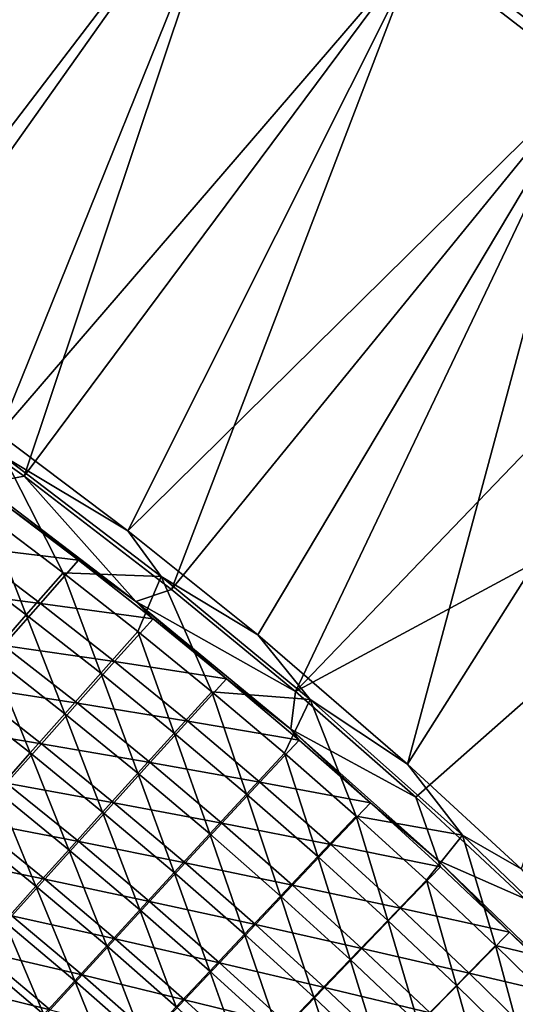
# Model space of a CAD drawing. Header units: metres. Extents: x 0 to 1400, y -1400 to 0.
# Tile 335 of 346: x 1152 to 1191, y -191 to -114. Entities that reach past the tile are written whole.
import ezdxf

# ---------------------------------------------------------------- set-up
doc = ezdxf.new("R2010")
doc.units = ezdxf.units.M

msp = doc.modelspace()

# ---------------------------------------------------------------- linework, layer by layer
at = {"layer": 'None'}
for points in [[(1183.39563, -108.437645), (1196.6073, -118.628517), (1290.58252, -7.263255)], [(1197.113159, -118.04203, -3), (1183.887207, -107.838615, -3), (1290.58313, -7.263255, -3)], [(1156.371094, -88.90094, -3), (1127.97998, -130.750443, -32.127945), (1142.121826, -80.183357, -3)], [(1141.674805, -80.81839), (1126.619507, -131.659164, -29.542799), (1155.908936, -89.524254)], [(1139.584961, -138.304794, -32.127876), (1127.97998, -130.750443, -32.127945), (1156.371094, -88.90094, -3)], [(1170.299805, -98.121864, -3), (1139.584961, -138.304794, -32.127876), (1156.371094, -88.90094, -3)], [(1126.619507, -131.659164, -29.542799), (1140.182861, -140.514282, -29.542719), (1155.908936, -89.524254)], [(1155.908936, -89.524254), (1140.182861, -140.514282, -29.542719), (1169.822754, -98.733185)], [(1150.873535, -146.218506, -32.127827), (1139.584961, -138.304794, -32.127876), (1170.299805, -98.121864, -3)], [(1183.887207, -107.838615, -3), (1150.873535, -146.218506, -32.127827), (1170.299805, -98.121864, -3)], [(1140.182861, -140.514282, -29.542719), (1152.828125, -149.50354, -29.542665), (1169.822754, -98.733185)], [(1169.822754, -98.733185), (1152.828125, -149.50354, -29.542665), (1183.39563, -108.437645)], [(1160.899658, -153.749222, -32.1278), (1150.873535, -146.218506, -32.127827), (1183.887207, -107.838615, -3)], [(1197.113159, -118.04203, -3), (1160.899658, -153.749222, -32.1278), (1183.887207, -107.838615, -3)], [(1152.828125, -149.50354, -29.542665), (1164.291504, -158.317215, -29.542643), (1183.39563, -108.437645)], [(1183.39563, -108.437645), (1164.291504, -158.317215, -29.542643), (1196.6073, -118.628517)], [(1197.113159, -118.04203, -3), (1170.98877, -161.840332, -32.127796), (1160.899658, -153.749222, -32.1278)], [(1182.628662, -171.86882, -32.127834), (1170.98877, -161.840332, -32.127796), (1197.113159, -118.04203, -3)], [(1209.957886, -128.721237, -3), (1182.628662, -171.86882, -32.127834), (1197.113159, -118.04203, -3)], [(1164.291504, -158.317215, -29.542643), (1173.908569, -166.240158, -29.542652), (1196.6073, -118.628517)], [(1196.6073, -118.628517), (1173.908569, -166.240158, -29.542652), (1209.437866, -129.294922)], [(1191.453247, -180.010986, -32.127899), (1182.628662, -171.86882, -32.127834), (1209.957886, -128.721237, -3)], [(1173.908569, -166.240158, -29.542652), (1221.869019, -140.424728), (1209.437866, -129.294922)], [(1149.55542, -150.12262, -30.950741), (1152.828125, -149.50354, -29.542665), (1140.182861, -140.514282, -29.542719)], [(1173.908569, -166.240158, -29.542652), (1183.265137, -174.450195, -29.542692), (1221.869019, -140.424728)], [(1183.265137, -174.450195, -29.542692), (1191.704468, -182.314468, -29.542763), (1221.869019, -140.424728)], [(1150.873535, -146.218506, -32.127827), (1160.899658, -153.749222, -32.1278), (1151.264648, -147.97139, -32.845329)], [(1149.952271, -152.550491, -60.62534), (1151.264648, -147.97139, -32.845329), (1155.854614, -157.010361, -60.625004)], [(1151.264648, -147.97139, -32.845329), (1160.899658, -153.749222, -32.1278), (1163.487427, -157.306274, -32.845173)], [(1151.264648, -147.97139, -32.845329), (1163.487427, -157.306274, -32.845173), (1155.854614, -157.010361, -60.625004)], [(1149.55542, -150.12262, -30.950741), (1161.511597, -159.230621, -30.954157), (1152.828125, -149.50354, -29.542665)], [(1161.511597, -159.230621, -30.954157), (1164.291504, -158.317215, -29.542643), (1152.828125, -149.50354, -29.542665)], [(1161.511597, -159.230621, -30.954157), (1149.55542, -150.12262, -30.950741), (1151.162964, -151.575104, -32.354916)], [(1157.046021, -156.024658, -32.355022), (1151.162964, -151.575104, -32.354916), (1148.235962, -154.96553, -60.150478)], [(1157.046021, -156.024658, -32.355022), (1161.511597, -159.230621, -30.954157), (1151.162964, -151.575104, -32.354916)], [(1149.952271, -152.550491, -60.62534), (1152.994629, -160.2733, -88.435326), (1147.121948, -155.841583, -88.436134)], [(1149.952271, -152.550491, -60.62534), (1155.854614, -157.010361, -60.625004), (1152.994629, -160.2733, -88.435326)], [(1160.899658, -153.749222, -32.1278), (1170.98877, -161.840332, -32.127796), (1163.487427, -157.306274, -32.845173)], [(1154.089966, -159.385574, -60.150116), (1148.235962, -154.96553, -60.150478), (1145.405884, -158.259018, -87.972748)], [(1154.089966, -159.385574, -60.150116), (1157.046021, -156.024658, -32.355022), (1148.235962, -154.96553, -60.150478)], [(1147.121948, -155.841583, -88.436134), (1152.994629, -160.2733, -88.435326), (1150.229004, -163.442429, -116.284172)], [(1162.847046, -160.580963, -32.355122), (1157.046021, -156.024658, -32.355022), (1154.089966, -159.385574, -60.150116)], [(1161.511597, -159.230621, -30.954157), (1157.046021, -156.024658, -32.355022), (1162.847046, -160.580963, -32.355122)], [(1155.854614, -157.010361, -60.625004), (1158.785034, -164.813461, -88.434616), (1152.994629, -160.2733, -88.435326)], [(1155.854614, -157.010361, -60.625004), (1163.487427, -157.306274, -32.845173), (1161.674683, -161.57872, -60.62471)], [(1155.854614, -157.010361, -60.625004), (1161.674683, -161.57872, -60.62471), (1158.785034, -164.813461, -88.434616)], [(1163.487427, -157.306274, -32.845173), (1167.410034, -166.253357, -60.624462), (1161.674683, -161.57872, -60.62471)], [(1163.487427, -157.306274, -32.845173), (1170.98877, -161.840332, -32.127796), (1175.064331, -166.854492, -32.845287)], [(1163.487427, -157.306274, -32.845173), (1175.064331, -166.854492, -32.845287), (1167.410034, -166.253357, -60.624462)], [(1151.229858, -162.650635, -87.971764), (1154.089966, -159.385574, -60.150116), (1145.405884, -158.259018, -87.972748)], [(1164.291504, -158.317215, -29.542643), (1161.511597, -159.230621, -30.954157), (1173.908569, -166.240158, -29.542652)], [(1159.862183, -163.91246, -60.149796), (1154.089966, -159.385574, -60.150116), (1151.229858, -162.650635, -87.971764)], [(1159.862183, -163.91246, -60.149796), (1162.847046, -160.580963, -32.355122), (1154.089966, -159.385574, -60.150116)], [(1161.511597, -159.230621, -30.954157), (1173.549805, -169.15506, -30.957041), (1173.908569, -166.240158, -29.542652)], [(1173.549805, -169.15506, -30.957041), (1161.511597, -159.230621, -30.954157), (1168.563843, -165.242767, -32.355206)], [(1168.563843, -165.242767, -32.355206), (1161.511597, -159.230621, -30.954157), (1162.847046, -160.580963, -32.355122)], [(1152.994629, -160.2733, -88.435326), (1155.989014, -167.955185, -116.28315), (1150.229004, -163.442429, -116.284172)], [(1152.994629, -160.2733, -88.435326), (1158.785034, -164.813461, -88.434616), (1155.989014, -167.955185, -116.28315)], [(1168.563843, -165.242767, -32.355206), (1162.847046, -160.580963, -32.355122), (1159.862183, -163.91246, -60.149796)], [(1161.674683, -161.57872, -60.62471), (1164.490967, -169.459839, -88.434006), (1158.785034, -164.813461, -88.434616)], [(1161.674683, -161.57872, -60.62471), (1167.410034, -166.253357, -60.624462), (1164.490967, -169.459839, -88.434006)], [(1170.98877, -161.840332, -32.127796), (1182.628662, -171.86882, -32.127834), (1175.064331, -166.854492, -32.845287)], [(1156.972168, -167.149033, -87.970901), (1151.229858, -162.650635, -87.971764), (1148.463745, -165.821609, -115.83223)], [(1156.972168, -167.149033, -87.970901), (1159.862183, -163.91246, -60.149796), (1151.229858, -162.650635, -87.971764)], [(1150.229004, -163.442429, -116.284172), (1153.286743, -171.003494, -144.165268), (1147.557861, -166.517456, -144.166504)], [(1150.229004, -163.442429, -116.284172), (1155.989014, -167.955185, -116.28315), (1153.286743, -171.003494, -144.165268)], [(1165.550049, -168.544922, -60.149529), (1159.862183, -163.91246, -60.149796), (1156.972168, -167.149033, -87.970901)], [(1165.550049, -168.544922, -60.149529), (1168.563843, -165.242767, -32.355206), (1159.862183, -163.91246, -60.149796)], [(1158.785034, -164.813461, -88.434616), (1161.664917, -172.573975, -116.28228), (1155.989014, -167.955185, -116.28315)], [(1158.785034, -164.813461, -88.434616), (1164.490967, -169.459839, -88.434006), (1161.664917, -172.573975, -116.28228)], [(1154.175293, -170.292358, -115.830948), (1148.463745, -165.821609, -115.83223), (1145.791626, -168.898376, -143.727341)], [(1154.175293, -170.292358, -115.830948), (1156.972168, -167.149033, -87.970901), (1148.463745, -165.821609, -115.83223)], [(1174.193848, -170.008774, -32.355274), (1168.563843, -165.242767, -32.355206), (1165.550049, -168.544922, -60.149529)], [(1174.193848, -170.008774, -32.355274), (1173.549805, -169.15506, -30.957041), (1168.563843, -165.242767, -32.355206)], [(1147.557861, -166.517456, -144.166504), (1153.286743, -171.003494, -144.165268), (1150.678711, -173.957687, -172.072983)], [(1167.410034, -166.253357, -60.624462), (1170.110474, -174.21022, -88.43351), (1164.490967, -169.459839, -88.434006)], [(1175.064331, -166.854492, -32.845287), (1173.058716, -171.032074, -60.624252), (1167.410034, -166.253357, -60.624462)], [(1167.410034, -166.253357, -60.624462), (1173.058716, -171.032074, -60.624252), (1170.110474, -174.21022, -88.43351)], [(1173.908569, -166.240158, -29.542652), (1173.549805, -169.15506, -30.957041), (1183.265137, -174.450195, -29.542692)], [(1162.630371, -171.75296, -87.970161), (1156.972168, -167.149033, -87.970901), (1154.175293, -170.292358, -115.830948)], [(1162.630371, -171.75296, -87.970161), (1165.550049, -168.544922, -60.149529), (1156.972168, -167.149033, -87.970901)], [(1173.058716, -171.032074, -60.624252), (1175.064331, -166.854492, -32.845287), (1178.618408, -175.912689, -60.624092)], [(1175.064331, -166.854492, -32.845287), (1182.628662, -171.86882, -32.127834), (1186.894775, -177.395874, -32.845634)], [(1175.064331, -166.854492, -32.845287), (1186.894775, -177.395874, -32.845634), (1178.618408, -175.912689, -60.624092)], [(1155.989014, -167.955185, -116.28315), (1158.932007, -175.595291, -144.164215), (1153.286743, -171.003494, -144.165268)], [(1155.989014, -167.955185, -116.28315), (1161.664917, -172.573975, -116.28228), (1158.932007, -175.595291, -144.164215)], [(1151.47168, -173.342224, -143.725784), (1154.175293, -170.292358, -115.830948), (1145.791626, -168.898376, -143.727341)], [(1171.151367, -173.281723, -60.149303), (1165.550049, -168.544922, -60.149529), (1162.630371, -171.75296, -87.970161)], [(1171.151367, -173.281723, -60.149303), (1174.193848, -170.008774, -32.355274), (1165.550049, -168.544922, -60.149529)], [(1164.490967, -169.459839, -88.434006), (1167.254517, -177.296585, -116.281555), (1161.664917, -172.573975, -116.28228)], [(1164.490967, -169.459839, -88.434006), (1170.110474, -174.21022, -88.43351), (1167.254517, -177.296585, -116.281555)], [(1173.549805, -169.15506, -30.957041), (1185.002319, -179.36676, -30.958626), (1183.265137, -174.450195, -29.542692)], [(1185.002319, -179.36676, -30.958626), (1173.549805, -169.15506, -30.957041), (1179.735107, -174.877579, -32.355328)], [(1173.549805, -169.15506, -30.957041), (1174.193848, -170.008774, -32.355274), (1179.735107, -174.877579, -32.355328)], [(1159.803101, -174.8685, -115.829857), (1154.175293, -170.292358, -115.830948), (1151.47168, -173.342224, -143.725784)], [(1159.803101, -174.8685, -115.829857), (1162.630371, -171.75296, -87.970161), (1154.175293, -170.292358, -115.830948)], [(1179.735107, -174.877579, -32.355328), (1174.193848, -170.008774, -32.355274), (1171.151367, -173.281723, -60.149303)], [(1153.286743, -171.003494, -144.165268), (1156.292725, -178.52298, -172.071777), (1150.678711, -173.957687, -172.072983)], [(1153.286743, -171.003494, -144.165268), (1158.932007, -175.595291, -144.164215), (1156.292725, -178.52298, -172.071777)], [(1173.058716, -171.032074, -60.624252), (1175.641113, -179.062424, -88.433105), (1170.110474, -174.21022, -88.43351)], [(1173.058716, -171.032074, -60.624252), (1178.618408, -175.912689, -60.624092), (1175.641113, -179.062424, -88.433105)], [(1168.202271, -176.461227, -87.969551), (1162.630371, -171.75296, -87.970161), (1159.803101, -174.8685, -115.829857)], [(1168.202271, -176.461227, -87.969551), (1171.151367, -173.281723, -60.149303), (1162.630371, -171.75296, -87.970161)], [(1182.628662, -171.86882, -32.127834), (1191.453247, -180.010986, -32.127899), (1186.894775, -177.395874, -32.845634)], [(1161.664917, -172.573975, -116.28228), (1164.491211, -180.290619, -144.163345), (1158.932007, -175.595291, -144.164215)], [(1161.664917, -172.573975, -116.28228), (1167.254517, -177.296585, -116.281555), (1164.491211, -180.290619, -144.163345)], [(1157.068481, -177.89119, -143.724457), (1151.47168, -173.342224, -143.725784), (1148.861938, -176.297791, -171.646439)], [(1157.068481, -177.89119, -143.724457), (1159.803101, -174.8685, -115.829857), (1151.47168, -173.342224, -143.725784)], [(1176.66394, -178.12146, -60.149128), (1171.151367, -173.281723, -60.149303), (1168.202271, -176.461227, -87.969551)], [(1176.66394, -178.12146, -60.149128), (1179.735107, -174.877579, -32.355328), (1171.151367, -173.281723, -60.149303)], [(1150.678711, -173.957687, -172.072983), (1153.746948, -181.356827, -200.001617), (1148.164429, -176.817657, -200.00293)], [(1150.678711, -173.957687, -172.072983), (1156.292725, -178.52298, -172.071777), (1153.746948, -181.356827, -200.001617)], [(1170.110474, -174.21022, -88.43351), (1172.755493, -182.120819, -116.280975), (1167.254517, -177.296585, -116.281555)], [(1170.110474, -174.21022, -88.43351), (1175.641113, -179.062424, -88.433105), (1172.755493, -182.120819, -116.280975)], [(1165.344849, -179.548828, -115.828957), (1159.803101, -174.8685, -115.829857), (1157.068481, -177.89119, -143.724457)], [(1165.344849, -179.548828, -115.828957), (1168.202271, -176.461227, -87.969551), (1159.803101, -174.8685, -115.829857)], [(1185.185425, -179.847305, -32.355366), (1179.735107, -174.877579, -32.355328), (1176.66394, -178.12146, -60.149128)], [(1185.002319, -179.36676, -30.958626), (1179.735107, -174.877579, -32.355328), (1185.185425, -179.847305, -32.355366)], [(1183.265137, -174.450195, -29.542692), (1185.002319, -179.36676, -30.958626), (1191.704468, -182.314468, -29.542763)], [(1158.932007, -175.595291, -144.164215), (1161.821167, -183.191406, -172.070786), (1156.292725, -178.52298, -172.071777)], [(1158.932007, -175.595291, -144.164215), (1164.491211, -180.290619, -144.163345), (1161.821167, -183.191406, -172.070786)], [(1178.618408, -175.912689, -60.624092), (1181.080811, -184.014221, -88.432808), (1175.641113, -179.062424, -88.433105)], [(1178.618408, -175.912689, -60.624092), (1186.894775, -177.395874, -32.845634), (1184.087158, -180.892975, -60.62397)], [(1184.087158, -180.892975, -60.62397), (1181.080811, -184.014221, -88.432808), (1178.618408, -175.912689, -60.624092)], [(1154.427246, -180.820145, -171.644928), (1148.861938, -176.297791, -171.646439), (1146.346069, -179.158951, -199.588974)], [(1154.427246, -180.820145, -171.644928), (1157.068481, -177.89119, -143.724457), (1148.861938, -176.297791, -171.646439)], [(1173.685547, -181.272446, -87.96907), (1168.202271, -176.461227, -87.969551), (1165.344849, -179.548828, -115.828957)], [(1173.685547, -181.272446, -87.96907), (1176.66394, -178.12146, -60.149128), (1168.202271, -176.461227, -87.969551)], [(1148.164429, -176.817657, -200.00293), (1153.746948, -181.356827, -200.001617), (1151.294678, -184.096802, -227.951553)], [(1167.254517, -177.296585, -116.281555), (1169.962158, -185.087234, -144.162643), (1164.491211, -180.290619, -144.163345)], [(1167.254517, -177.296585, -116.281555), (1172.755493, -182.120819, -116.280975), (1169.962158, -185.087234, -144.162643)], [(1186.894775, -177.395874, -32.845634), (1189.462646, -185.970764, -60.62389), (1184.087158, -180.892975, -60.62397)], [(1186.894775, -177.395874, -32.845634), (1191.453247, -180.010986, -32.127899), (1197.898804, -187.98877, -32.845207)], [(1186.894775, -177.395874, -32.845634), (1197.898804, -187.98877, -32.845207), (1189.462646, -185.970764, -60.62389)], [(1162.579712, -182.544128, -143.723358), (1157.068481, -177.89119, -143.724457), (1154.427246, -180.820145, -171.644928)], [(1162.579712, -182.544128, -143.723358), (1165.344849, -179.548828, -115.828957), (1157.068481, -177.89119, -143.724457)], [(1182.085571, -183.062241, -60.149002), (1176.66394, -178.12146, -60.149128), (1173.685547, -181.272446, -87.96907)], [(1182.085571, -183.062241, -60.149002), (1185.185425, -179.847305, -32.355366), (1176.66394, -178.12146, -60.149128)], [(1156.292725, -178.52298, -172.071777), (1159.244385, -185.998703, -200.000534), (1153.746948, -181.356827, -200.001617)], [(1156.292725, -178.52298, -172.071777), (1161.821167, -183.191406, -172.070786), (1159.244385, -185.998703, -200.000534)], [(1151.879639, -183.655106, -199.587326), (1154.427246, -180.820145, -171.644928), (1146.346069, -179.158951, -199.588974)], [(1170.798462, -184.332016, -115.828255), (1165.344849, -179.548828, -115.828957), (1162.579712, -182.544128, -143.723358)], [(1170.798462, -184.332016, -115.828255), (1173.685547, -181.272446, -87.96907), (1165.344849, -179.548828, -115.828957)], [(1175.641113, -179.062424, -88.433105), (1178.165894, -187.044418, -116.280548), (1172.755493, -182.120819, -116.280975)], [(1175.641113, -179.062424, -88.433105), (1181.080811, -184.014221, -88.432808), (1178.165894, -187.044418, -116.280548)], [(1185.002319, -179.36676, -30.958626), (1195.966919, -189.92041, -30.958397), (1191.704468, -182.314468, -29.542763)], [(1195.966919, -189.92041, -30.958397), (1185.002319, -179.36676, -30.958626), (1190.542969, -184.915955, -32.355392)], [(1190.542969, -184.915955, -32.355392), (1185.002319, -179.36676, -30.958626), (1185.185425, -179.847305, -32.355366)], [(1164.491211, -180.290619, -144.163345), (1167.261719, -187.960754, -172.069992), (1161.821167, -183.191406, -172.070786)], [(1164.491211, -180.290619, -144.163345), (1169.962158, -185.087234, -144.162643), (1167.261719, -187.960754, -172.069992)], [(1190.542969, -184.915955, -32.355392), (1185.185425, -179.847305, -32.355366), (1182.085571, -183.062241, -60.149002)], [(1159.907593, -185.446106, -171.643677), (1154.427246, -180.820145, -171.644928), (1151.879639, -183.655106, -199.587326)], [(1159.907593, -185.446106, -171.643677), (1162.579712, -182.544128, -143.723358), (1154.427246, -180.820145, -171.644928)], [(1179.078125, -186.184692, -87.968727), (1173.685547, -181.272446, -87.96907), (1170.798462, -184.332016, -115.828255)], [(1179.078125, -186.184692, -87.968727), (1182.085571, -183.062241, -60.149002), (1173.685547, -181.272446, -87.96907)], [(1184.087158, -180.892975, -60.62397), (1186.42749, -189.0634, -88.43261), (1181.080811, -184.014221, -88.432808)], [(1184.087158, -180.892975, -60.62397), (1189.462646, -185.970764, -60.62389), (1186.42749, -189.0634, -88.43261)], [(1153.746948, -181.356827, -200.001617), (1156.760986, -188.712357, -227.950409), (1151.294678, -184.096802, -227.951553)], [(1153.746948, -181.356827, -200.001617), (1159.244385, -185.998703, -200.000534), (1156.760986, -188.712357, -227.950409)], [(1168.003296, -187.299683, -143.722504), (1162.579712, -182.544128, -143.723358), (1159.907593, -185.446106, -171.643677)], [(1168.003296, -187.299683, -143.722504), (1170.798462, -184.332016, -115.828255), (1162.579712, -182.544128, -143.723358)], [(1172.755493, -182.120819, -116.280975), (1175.342773, -189.982925, -144.162125), (1169.962158, -185.087234, -144.162643)], [(1172.755493, -182.120819, -116.280975), (1178.165894, -187.044418, -116.280548), (1175.342773, -189.982925, -144.162125)], [(1161.821167, -183.191406, -172.070786), (1164.654541, -190.741028, -199.999664), (1159.244385, -185.998703, -200.000534)], [(1161.821167, -183.191406, -172.070786), (1167.261719, -187.960754, -172.069992), (1164.654541, -190.741028, -199.999664)], [(1187.414429, -188.10202, -60.148926), (1182.085571, -183.062241, -60.149002), (1179.078125, -186.184692, -87.968727)], [(1187.414429, -188.10202, -60.148926), (1190.542969, -184.915955, -32.355392), (1182.085571, -183.062241, -60.149002)], [(1154.37085, -191.33226, -255.918228), (1148.935669, -186.742813, -255.919388), (1151.294678, -184.096802, -227.951553)], [(1157.328857, -188.254486, -199.585968), (1151.879639, -183.655106, -199.587326), (1149.425293, -186.396149, -227.549835)], [(1151.294678, -184.096802, -227.951553), (1156.760986, -188.712357, -227.950409), (1154.37085, -191.33226, -255.918228)], [(1157.328857, -188.254486, -199.585968), (1159.907593, -185.446106, -171.643677), (1151.879639, -183.655106, -199.587326)], [(1176.161743, -189.216064, -115.827744), (1170.798462, -184.332016, -115.828255), (1168.003296, -187.299683, -143.722504)], [(1176.161743, -189.216064, -115.827744), (1179.078125, -186.184692, -87.968727), (1170.798462, -184.332016, -115.828255)], [(1181.080811, -184.014221, -88.432808), (1183.483276, -192.065186, -116.280266), (1178.165894, -187.044418, -116.280548)], [(1186.42749, -189.0634, -88.43261), (1183.483276, -192.065186, -116.280266), (1181.080811, -184.014221, -88.432808)], [(1169.962158, -185.087234, -144.162643), (1172.612427, -192.828781, -172.069397), (1167.261719, -187.960754, -172.069992)], [(1169.962158, -185.087234, -144.162643), (1175.342773, -189.982925, -144.162125), (1172.612427, -192.828781, -172.069397)], [(1195.805786, -190.081497, -32.3554), (1190.542969, -184.915955, -32.355392), (1187.414429, -188.10202, -60.148926)], [(1195.805786, -190.081497, -32.3554), (1195.966919, -189.92041, -30.958397), (1190.542969, -184.915955, -32.355392)], [(1165.300781, -190.174393, -171.6427), (1159.907593, -185.446106, -171.643677), (1157.328857, -188.254486, -199.585968)], [(1165.300781, -190.174393, -171.6427), (1168.003296, -187.299683, -143.722504), (1159.907593, -185.446106, -171.643677)], [(1154.843262, -190.969223, -227.548401), (1149.425293, -186.396149, -227.549835), (1147.064331, -189.043259, -255.529907)], [(1154.843262, -190.969223, -227.548401), (1157.328857, -188.254486, -199.585968), (1149.425293, -186.396149, -227.549835)], [(1159.244385, -185.998703, -200.000534), (1162.140503, -193.427887, -227.949493), (1156.760986, -188.712357, -227.950409)], [(1159.244385, -185.998703, -200.000534), (1164.654541, -190.741028, -199.999664), (1162.140503, -193.427887, -227.949493)], [(1184.378052, -191.195862, -87.968513), (1179.078125, -186.184692, -87.968727), (1176.161743, -189.216064, -115.827744)], [(1184.378052, -191.195862, -87.968513), (1187.414429, -188.10202, -60.148926), (1179.078125, -186.184692, -87.968727)], [(1189.462646, -185.970764, -60.62389), (1191.674316, -194.212296, -88.472969), (1186.42749, -189.0634, -88.43261)], [(1197.898804, -187.98877, -32.845207), (1194.740234, -191.146423, -60.646675), (1189.462646, -185.970764, -60.62389)], [(1189.462646, -185.970764, -60.62389), (1194.740234, -191.146423, -60.646675), (1191.674316, -194.212296, -88.472969)], [(1152.07373, -193.858261, -283.901428), (1148.935669, -186.742813, -255.919388), (1154.37085, -191.33226, -255.918228)], [(1173.336792, -192.155853, -143.721878), (1168.003296, -187.299683, -143.722504), (1165.300781, -190.174393, -171.6427)], [(1173.336792, -192.155853, -143.721878), (1176.161743, -189.216064, -115.827744), (1168.003296, -187.299683, -143.722504)], [(1178.165894, -187.044418, -116.280548), (1180.630859, -194.975479, -144.161789), (1175.342773, -189.982925, -144.162125)], [(1178.165894, -187.044418, -116.280548), (1183.483276, -192.065186, -116.280266), (1180.630859, -194.975479, -144.161789)], [(1167.261719, -187.960754, -172.069992), (1169.974976, -195.581589, -199.999023), (1164.654541, -190.741028, -199.999664)], [(1167.261719, -187.960754, -172.069992), (1172.612427, -192.828781, -172.069397), (1169.974976, -195.581589, -199.999023)], [(1192.64856, -193.238754, -60.148991), (1187.414429, -188.10202, -60.148926), (1184.378052, -191.195862, -87.968513)], [(1192.64856, -193.238754, -60.148991), (1195.805786, -190.081497, -32.3554), (1187.414429, -188.10202, -60.148926)], [(1156.760986, -188.712357, -227.950409), (1159.719482, -196.021118, -255.917282), (1154.37085, -191.33226, -255.918228)], [(1162.691406, -192.95578, -199.5849), (1157.328857, -188.254486, -199.585968), (1154.843262, -190.969223, -227.548401)], [(1156.760986, -188.712357, -227.950409), (1162.140503, -193.427887, -227.949493), (1159.719482, -196.021118, -255.917282)], [(1162.691406, -192.95578, -199.5849), (1165.300781, -190.174393, -171.6427), (1157.328857, -188.254486, -199.585968)], [(1152.450928, -193.59024, -255.528458), (1154.843262, -190.969223, -227.548401), (1147.064331, -189.043259, -255.529907)], [(1181.432617, -194.198868, -115.827423), (1176.161743, -189.216064, -115.827744), (1173.336792, -192.155853, -143.721878)], [(1181.432617, -194.198868, -115.827423), (1184.378052, -191.195862, -87.968513), (1176.161743, -189.216064, -115.827744)], [(1186.42749, -189.0634, -88.43261), (1188.701172, -197.185471, -116.320801), (1183.483276, -192.065186, -116.280266)], [(1191.674316, -194.212296, -88.472969), (1188.701172, -197.185471, -116.320801), (1186.42749, -189.0634, -88.43261)], [(1170.604614, -195.002945, -171.641998), (1165.300781, -190.174393, -171.6427), (1162.691406, -192.95578, -199.5849)], [(1170.604614, -195.002945, -171.641998), (1173.336792, -192.155853, -143.721878), (1165.300781, -190.174393, -171.6427)], [(1175.342773, -189.982925, -144.162125), (1177.87085, -197.793259, -172.069016), (1172.612427, -192.828781, -172.069397)], [(1175.342773, -189.982925, -144.162125), (1180.630859, -194.975479, -144.161789), (1177.87085, -197.793259, -172.069016)]]:
    msp.add_3dface(points, dxfattribs=at)

doc.saveas('drawing.dxf')
